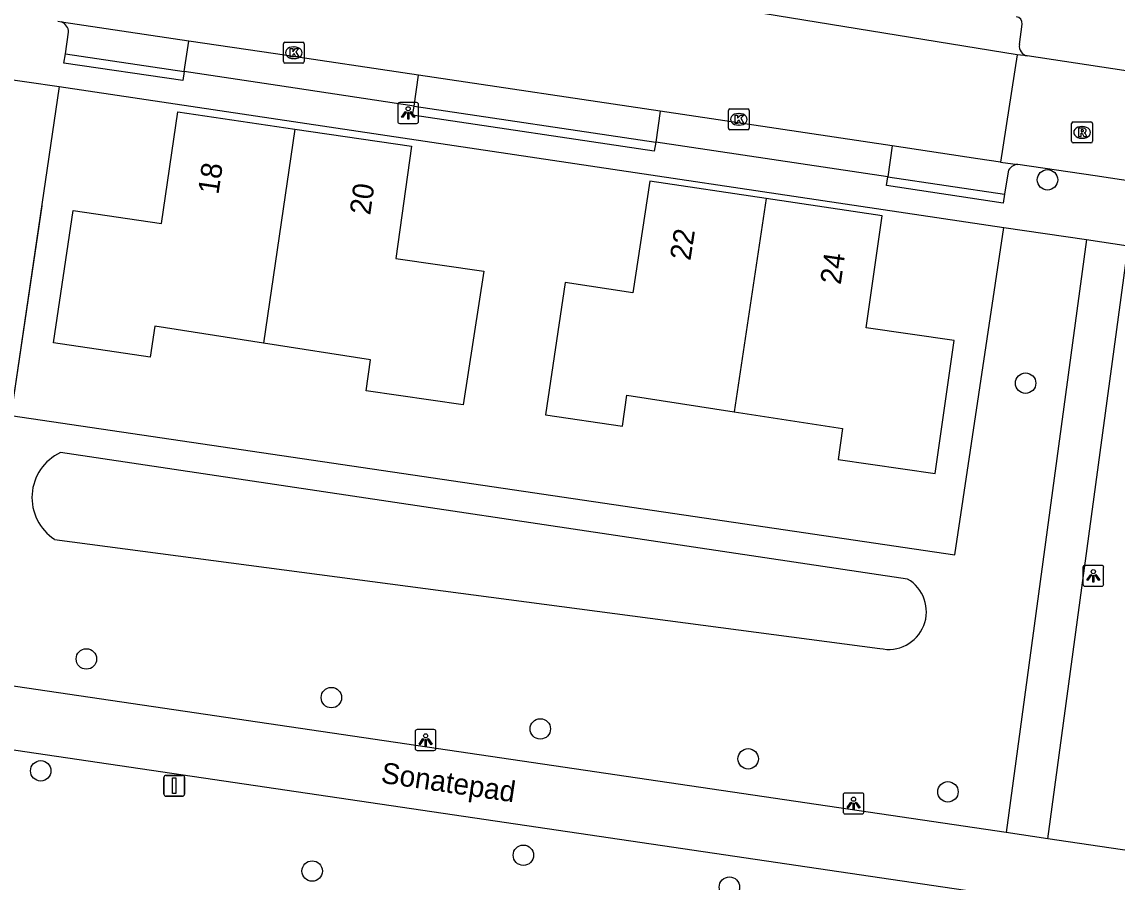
# Model space of a CAD drawing. Extents: x 164150 to 165261, y 382513 to 383432.
# Drawn here: x 164422.8 to 164475.2, y 383245.5 to 383286.6 of the extents above; entities that cross this region are included whole.
import ezdxf

# ---------------------------------------------------------------- set-up
doc = ezdxf.new("R2010")
doc.units = 0
for name, color, linetype in [('IMGEO_Boom', 7, 'Continuous'), ('IMGEO_Fietspad_gesloten', 7, 'Continuous'), ('IMGEO_Greppel_droge_sloot', 7, 'Continuous'), ('IMGEO_Groenvoorziening', 7, 'Continuous'), ('IMGEO_Hek', 7, 'Continuous'), ('IMGEO_Kolk', 7, 'Continuous'), ('IMGEO_Lichtpunt', 7, 'Continuous'), ('IMGEO_Openbare_ruimte_label', 7, 'Continuous'), ('IMGEO_Pand', 7, 'Continuous'), ('IMGEO_Pand_nummerreeks', 7, 'Continuous'), ('IMGEO_Rijbaan_lokaal_open', 7, 'Continuous'), ('IMGEO_Rioolput', 7, 'Continuous'), ('IMGEO_Verkeersbordpaal', 7, 'Continuous'), ('IMGEO_Voetpad_gesloten', 7, 'Continuous'), ('IMGEO_Voetpad_open', 7, 'Continuous')]:
    doc.layers.add(name, color=color, linetype=linetype)

msp = doc.modelspace()

# ---------------------------------------------------------------- linework, layer by layer
at = {"layer": 'IMGEO_Boom'}
for centre in [(164471.906, 383279.085), (164470.858, 383269.347), (164425.876, 383256.137), (164437.61, 383254.286), (164447.616, 383252.788), (164457.572, 383251.355), (164423.69, 383250.78), (164467.138, 383249.775), (164446.805, 383246.736), (164436.69, 383245.98), (164456.672, 383245.212)]:
    msp.add_circle(centre, 0.489, dxfattribs=at)
at = {"layer": 'IMGEO_Fietspad_gesloten'}
for points in [[(164469.921, 383247.818), (164412.392, 383256.302)], [(164407.972, 383253.915), (164472.414, 383244.404)], [(164471.929, 383247.522), (164469.921, 383247.818)], [(164528.693, 383239.15), (164524.55, 383239.761), (164471.929, 383247.522)]]:
    msp.add_lwpolyline(points, dxfattribs=at)
at = {"layer": 'IMGEO_Greppel_droge_sloot'}
for points in [[(164465.2, 383259.967), (164424.637, 383266.025)], [(164424.357, 383261.867), (164463.879, 383256.646)]]:
    msp.add_lwpolyline(points, dxfattribs=at)
for centre, radius, start, end in [((164425.659, 383263.868), 2.387, 115.3547, 236.9403), ((164464.303, 383258.401), 1.805, 256.4179, 60.1995)]:
    msp.add_arc(centre, radius, start, end, dxfattribs=at)
at = {"layer": 'IMGEO_Groenvoorziening'}
msp.add_lwpolyline([(164424.578, 383283.554), (164422.255, 383267.801), (164467.471, 383261.119), (164469.81, 383276.81)], dxfattribs=at)
at = {"layer": 'IMGEO_Hek'}
msp.add_lwpolyline([(164423.736, 383277.843), (164422.255, 383267.801), (164467.471, 383261.119), (164468.968, 383271.158)], dxfattribs=at)
at = {"layer": 'IMGEO_Kolk'}
for p, q in [((164435.313, 383284.747), (164435.313, 383285.599)), ((164435.388, 383285.673), (164436.24, 383285.673)), ((164435.801, 383285.453), (164435.826, 383285.453)), ((164436.314, 383285.599), (164436.314, 383284.747)), ((164435.824, 383284.893), (164435.799, 383284.893)), ((164436.24, 383284.673), (164435.388, 383284.673)), ((164456.624, 383281.558), (164456.624, 383282.41)), ((164456.699, 383282.484), (164457.551, 383282.484)), ((164457.112, 383282.264), (164457.137, 383282.264)), ((164457.625, 383282.41), (164457.625, 383281.558)), ((164457.135, 383281.704), (164457.11, 383281.704)), ((164457.551, 383281.484), (164456.699, 383281.484))]:
    msp.add_line(p, q, dxfattribs=at)
for points in [[(164435.313, 383284.747), (164435.313, 383285.599)], [(164435.388, 383285.673), (164436.24, 383285.673)], [(164435.634, 383285.373), (164435.757, 383285.373), (164435.757, 383285.222), (164435.887, 383285.373), (164436.051, 383285.373), (164435.905, 383285.222), (164436.058, 383284.973), (164435.906, 383284.973), (164435.821, 383285.137), (164435.757, 383285.07), (164435.757, 383284.973), (164435.634, 383284.973), (164435.634, 383285.373)], [(164436.314, 383285.599), (164436.314, 383284.747)], [(164436.24, 383284.673), (164435.388, 383284.673)], [(164456.624, 383281.558), (164456.624, 383282.41)], [(164456.699, 383282.484), (164457.551, 383282.484)], [(164457.625, 383282.41), (164457.625, 383281.558)], [(164456.945, 383282.184), (164457.068, 383282.184), (164457.068, 383282.033), (164457.198, 383282.184), (164457.362, 383282.184), (164457.216, 383282.033), (164457.369, 383281.784), (164457.217, 383281.784), (164457.132, 383281.948), (164457.068, 383281.881), (164457.068, 383281.784), (164456.945, 383281.784), (164456.945, 383282.184)], [(164457.551, 383281.484), (164456.699, 383281.484)]]:
    msp.add_lwpolyline(points, dxfattribs=at)
for centre, start, end in [((164435.39, 383285.597), 91.552, 178.448), ((164435.39, 383285.597), 91.552, 178.448), ((164436.238, 383285.597), 1.552, 88.448), ((164436.238, 383285.597), 1.552, 88.448), ((164435.39, 383284.749), 181.552, 268.448), ((164435.39, 383284.749), 181.552, 268.448), ((164436.238, 383284.749), 271.552, 358.448), ((164436.238, 383284.749), 271.552, 358.448), ((164456.701, 383282.408), 91.552, 178.448), ((164456.701, 383282.408), 91.552, 178.448), ((164457.549, 383282.408), 1.552, 88.448), ((164457.549, 383282.408), 1.552, 88.448), ((164456.701, 383281.56), 181.552, 268.448), ((164456.701, 383281.56), 181.552, 268.448), ((164457.549, 383281.56), 271.552, 358.448), ((164457.549, 383281.56), 271.552, 358.448)]:
    msp.add_arc(centre, 0.0765, start, end, dxfattribs=at)
for centre, major_axis, ratio, start_param, end_param in [((164435.8, 383285.173), (-0.387, 0.002), 0.722429, 4.712389, 7.853982), ((164435.825, 383285.173), (-0.39, 0.002), 0.717154, 1.570796, 4.712389), ((164457.111, 383281.984), (-0.387, 0.002), 0.722429, 4.712389, 7.853982), ((164457.136, 383281.984), (-0.39, 0.002), 0.717154, 1.570796, 4.712389)]:
    msp.add_ellipse(centre, major_axis=major_axis, ratio=ratio, start_param=start_param, end_param=end_param, dxfattribs=at)
at = {"layer": 'IMGEO_Lichtpunt'}
for p, q in [((164441.691, 383282.786), (164440.883, 383282.786)), ((164441.691, 383282.786), (164440.883, 383282.786)), ((164440.789, 383282.691), (164440.789, 383281.884)), ((164440.789, 383282.691), (164440.789, 383281.884)), ((164441.785, 383281.884), (164441.785, 383282.691)), ((164441.785, 383281.884), (164441.785, 383282.691)), ((164440.883, 383281.79), (164441.691, 383281.79)), ((164440.883, 383281.79), (164441.691, 383281.79)), ((164473.6, 383260.524), (164473.6, 383259.717)), ((164473.6, 383260.524), (164473.6, 383259.717)), ((164474.502, 383260.619), (164473.694, 383260.619)), ((164474.502, 383260.619), (164473.694, 383260.619)), ((164474.596, 383259.717), (164474.596, 383260.524)), ((164474.596, 383259.717), (164474.596, 383260.524)), ((164473.694, 383259.623), (164474.502, 383259.623)), ((164473.694, 383259.623), (164474.502, 383259.623)), ((164441.623, 383252.658), (164441.623, 383251.851)), ((164441.623, 383252.658), (164441.623, 383251.851)), ((164442.525, 383252.753), (164441.717, 383252.753)), ((164442.525, 383252.753), (164441.717, 383252.753)), ((164442.619, 383251.851), (164442.619, 383252.658)), ((164442.619, 383251.851), (164442.619, 383252.658)), ((164441.717, 383251.757), (164442.525, 383251.757)), ((164441.717, 383251.757), (164442.525, 383251.757)), ((164463.021, 383249.716), (164462.213, 383249.716)), ((164463.021, 383249.716), (164462.213, 383249.716)), ((164462.119, 383249.621), (164462.119, 383248.814)), ((164462.119, 383249.621), (164462.119, 383248.814)), ((164463.115, 383248.814), (164463.115, 383249.621)), ((164463.115, 383248.814), (164463.115, 383249.621)), ((164462.213, 383248.72), (164463.021, 383248.72)), ((164462.213, 383248.72), (164463.021, 383248.72))]:
    msp.add_line(p, q, dxfattribs=at)
for points in [[(164441.163, 383282.355), (164441.202, 383282.327), (164441.014, 383282.065), (164440.976, 383282.092), (164441.163, 383282.355)], [(164441.265, 383282.307), (164441.312, 383282.307), (164441.312, 383281.985), (164441.265, 383281.985), (164441.265, 383282.307)], [(164441.375, 383282.327), (164441.413, 383282.354), (164441.6, 383282.092), (164441.561, 383282.064), (164441.375, 383282.327)], [(164473.974, 383260.188), (164474.013, 383260.16), (164473.825, 383259.898), (164473.787, 383259.925), (164473.974, 383260.188)], [(164474.076, 383260.14), (164474.123, 383260.14), (164474.123, 383259.818), (164474.076, 383259.818), (164474.076, 383260.14)], [(164474.186, 383260.16), (164474.224, 383260.187), (164474.411, 383259.925), (164474.372, 383259.897), (164474.186, 383260.16)], [(164441.997, 383252.322), (164442.036, 383252.294), (164441.848, 383252.032), (164441.81, 383252.059), (164441.997, 383252.322)], [(164442.209, 383252.294), (164442.247, 383252.321), (164442.434, 383252.059), (164442.395, 383252.031), (164442.209, 383252.294)], [(164442.099, 383252.274), (164442.146, 383252.274), (164442.146, 383251.952), (164442.099, 383251.952), (164442.099, 383252.274)], [(164462.493, 383249.285), (164462.532, 383249.257), (164462.344, 383248.995), (164462.306, 383249.022), (164462.493, 383249.285)], [(164462.595, 383249.237), (164462.642, 383249.237), (164462.642, 383248.915), (164462.595, 383248.915), (164462.595, 383249.237)], [(164462.705, 383249.257), (164462.743, 383249.284), (164462.93, 383249.022), (164462.891, 383248.994), (164462.705, 383249.257)]]:
    msp.add_lwpolyline(points, dxfattribs=at)
for centre in [(164441.288, 383282.489), (164474.099, 383260.322), (164442.122, 383252.456), (164462.618, 383249.419)]:
    msp.add_circle(centre, 0.0994, dxfattribs=at)
for centre, start, end in [((164440.883, 383282.691), 90, 180), ((164440.883, 383282.691), 90, 180), ((164441.691, 383282.691), 0, 90), ((164441.691, 383282.691), 0, 90), ((164440.883, 383281.884), 180, 270), ((164440.883, 383281.884), 180, 270), ((164441.691, 383281.884), 270, 0), ((164441.691, 383281.884), 270, 360), ((164473.694, 383260.524), 90, 180), ((164473.694, 383260.524), 90, 180), ((164474.502, 383260.524), 0, 90), ((164474.502, 383260.524), 0, 90), ((164473.694, 383259.717), 180, 270), ((164473.694, 383259.717), 180, 270), ((164474.502, 383259.717), 270, 0), ((164474.502, 383259.717), 270, 360), ((164441.717, 383252.658), 90, 180), ((164441.717, 383252.658), 90, 180), ((164442.525, 383252.658), 0, 90), ((164442.525, 383252.658), 0, 90), ((164441.717, 383251.851), 180, 270), ((164441.717, 383251.851), 180, 270), ((164442.525, 383251.851), 270, 0), ((164442.525, 383251.851), 270, 360), ((164462.213, 383249.621), 90, 180), ((164462.213, 383249.621), 90, 180), ((164463.021, 383249.621), 0, 90), ((164463.021, 383249.621), 0, 90), ((164462.213, 383248.814), 180, 270), ((164462.213, 383248.814), 180, 270), ((164463.021, 383248.814), 270, 0), ((164463.021, 383248.814), 270, 360)]:
    msp.add_arc(centre, 0.0946, start, end, dxfattribs=at)
at = {"layer": 'IMGEO_Pand'}
for points in [[(164434.352, 383271.265), (164429.159, 383272.071), (164428.939, 383270.587), (164424.3, 383271.276), (164425.25, 383277.62), (164429.471, 383277.002), (164430.262, 383282.338), (164435.857, 383281.517)], [(164435.857, 383281.517), (164441.451, 383280.696), (164440.697, 383275.323), (164444.911, 383274.716), (164443.916, 383268.314), (164439.274, 383268.983), (164439.488, 383270.468), (164434.352, 383271.265)], [(164435.857, 383281.517), (164434.352, 383271.265)], [(164458.425, 383278.189), (164452.859, 383279.018), (164452.046, 383273.679), (164448.801, 383274.165), (164447.862, 383267.838), (164451.545, 383267.291), (164451.765, 383268.775), (164456.904, 383267.977)], [(164458.425, 383278.189), (164456.904, 383267.977)], [(164456.904, 383267.977), (164462.095, 383267.172), (164461.881, 383265.687), (164466.523, 383265.018), (164467.441, 383271.386), (164463.227, 383271.993), (164463.99, 383277.36), (164458.425, 383278.189)]]:
    msp.add_lwpolyline(points, dxfattribs=at)
at = {"layer": 'IMGEO_Rijbaan_lokaal_open'}
for points in [[(164470.449, 383285.08), (164446.781, 383288.94)], [(164424.689, 383286.645), (164424.508, 383286.672)], [(164430.787, 383285.734), (164424.689, 383286.645)], [(164424.875, 383285.122), (164425.024, 383286.155)], [(164430.568, 383284.281), (164430.787, 383285.734)], [(164441.79, 383284.092), (164434.936, 383285.114), (164430.787, 383285.734)], [(164424.875, 383285.122), (164430.568, 383284.281)], [(164470.449, 383285.08), (164469.661, 383279.936)], [(164470.939, 383285.022), (164470.449, 383285.08)], [(164479.663, 383283.697), (164470.939, 383285.022)], [(164441.577, 383282.621), (164441.79, 383284.092)], [(164453.356, 383282.368), (164441.79, 383284.092)], [(164441.577, 383282.621), (164453.143, 383280.896)], [(164453.356, 383282.368), (164453.143, 383280.896)], [(164464.468, 383280.711), (164453.356, 383282.368)], [(164464.468, 383280.711), (164464.255, 383279.236)], [(164469.661, 383279.936), (164468.571, 383280.099), (164464.468, 383280.711)], [(164469.661, 383279.936), (164470.483, 383279.822)], [(164478.86, 383278.579), (164476.183, 383278.976), (164474.184, 383279.272), (164470.483, 383279.822)], [(164464.255, 383279.236), (164469.845, 383278.397)], [(164470.016, 383279.467), (164469.845, 383278.397)]]:
    msp.add_lwpolyline(points, dxfattribs=at)
for centre, radius, start, end in [((164424.492, 383286.151), 0.532, 0.4452, 68.2735), ((164470.505, 383279.309), 0.514, 92.4433, 162.0388)]:
    msp.add_arc(centre, radius, start, end, dxfattribs=at)
at = {"layer": 'IMGEO_Rioolput'}
for p, q in [((164473.061, 383280.931), (164473.061, 383281.783)), ((164473.136, 383281.857), (164473.988, 383281.857)), ((164474.062, 383281.783), (164474.062, 383280.931)), ((164473.549, 383281.637), (164473.574, 383281.637)), ((164473.988, 383280.857), (164473.136, 383280.857)), ((164473.572, 383281.077), (164473.547, 383281.077))]:
    msp.add_line(p, q, dxfattribs=at)
for points in [[(164473.061, 383280.931), (164473.061, 383281.783)], [(164473.136, 383281.857), (164473.988, 383281.857)], [(164474.062, 383281.783), (164474.062, 383280.931)], [(164473.65, 383281.555), (164473.398, 383281.557), (164473.398, 383281.157)], [(164473.398, 383281.157), (164473.522, 383281.157), (164473.522, 383281.319), (164473.533, 383281.319)], [(164473.576, 383281.476), (164473.522, 383281.476), (164473.522, 383281.395)], [(164473.522, 383281.395), (164473.574, 383281.395)], [(164473.58, 383281.29), (164473.651, 383281.157), (164473.791, 383281.157), (164473.726, 383281.283)], [(164473.988, 383280.857), (164473.136, 383280.857)]]:
    msp.add_lwpolyline(points, dxfattribs=at)
for centre, radius, start, end in [((164473.138, 383281.781), 0.0765, 91.552, 178.448), ((164473.138, 383281.781), 0.0765, 91.552, 178.448), ((164473.986, 383281.781), 0.0765, 1.552, 88.448), ((164473.986, 383281.781), 0.0765, 1.552, 88.448), ((164473.532, 383281.266), 0.0533, 26.0293, 88.6989), ((164473.558, 383281.584), 0.19, 274.7715, 282.9687), ((164473.582, 383281.38), 0.0964, 77.0061, 93.1865), ((164473.596, 383281.437), 0.0378, 276.6634, 79.6772), ((164473.649, 383281.445), 0.109, 350.3612, 89.416), ((164473.647, 383281.445), 0.112, 277.5842, 350.9817), ((164473.631, 383281.23), 0.108, 29.5134, 73.7905), ((164473.138, 383280.933), 0.0765, 181.552, 268.448), ((164473.138, 383280.933), 0.0765, 181.552, 268.448), ((164473.986, 383280.933), 0.0765, 271.552, 358.448), ((164473.986, 383280.933), 0.0765, 271.552, 358.448)]:
    msp.add_arc(centre, radius, start, end, dxfattribs=at)
for centre, major_axis, ratio, start_param, end_param in [((164473.548, 383281.357), (-0.387, 0.002), 0.722429, 4.712389, 7.853982), ((164473.573, 383281.357), (-0.39, 0.002), 0.717154, 1.570796, 4.712389)]:
    msp.add_ellipse(centre, major_axis=major_axis, ratio=ratio, start_param=start_param, end_param=end_param, dxfattribs=at)
at = {"layer": 'IMGEO_Verkeersbordpaal'}
for p, q in [((164429.589, 383249.663), (164429.589, 383250.463)), ((164429.589, 383250.463), (164429.589, 383249.663)), ((164429.689, 383250.563), (164430.479, 383250.563)), ((164430.479, 383250.563), (164429.689, 383250.563)), ((164430.579, 383250.463), (164430.579, 383249.663)), ((164430.579, 383249.663), (164430.579, 383250.463)), ((164430.479, 383249.563), (164429.689, 383249.563)), ((164429.689, 383249.563), (164430.479, 383249.563))]:
    msp.add_line(p, q, dxfattribs=at)
msp.add_lwpolyline([(164430.009, 383250.438), (164430.159, 383250.438), (164430.159, 383249.688), (164430.009, 383249.688), (164430.009, 383250.438)], dxfattribs=at)
for centre, start, end in [((164429.689, 383250.463), 90, 180), ((164429.689, 383250.463), 90, 180), ((164430.479, 383250.463), 0, 90), ((164430.479, 383250.463), 360, 90), ((164429.689, 383249.663), 180, 270), ((164429.689, 383249.663), 180, 270), ((164430.479, 383249.663), 270, 0), ((164430.479, 383249.663), 270, 0)]:
    msp.add_arc(centre, 0.1, start, end, dxfattribs=at)
at = {"layer": 'IMGEO_Voetpad_gesloten'}
for points in [[(164473.771, 383276.223), (164469.921, 383247.818)], [(164471.929, 383247.522), (164475.77, 383275.927)], [(164473.771, 383276.223), (164475.77, 383275.927)]]:
    msp.add_lwpolyline(points, dxfattribs=at)
at = {"layer": 'IMGEO_Voetpad_open'}
for points in [[(164470.561, 383285.562), (164470.693, 383286.539)], [(164430.568, 383284.281), (164430.502, 383283.837), (164424.794, 383284.68), (164424.875, 383285.122)], [(164421.456, 383284.009), (164424.578, 383283.554)], [(164441.577, 383282.621), (164435.035, 383283.61), (164430.568, 383284.281)], [(164424.578, 383283.554), (164441.358, 383281.05), (164469.81, 383276.81)], [(164453.143, 383280.896), (164453.066, 383280.463), (164441.501, 383282.188), (164441.577, 383282.621)], [(164464.255, 383279.236), (164453.143, 383280.896)], [(164469.845, 383278.397), (164469.777, 383277.962), (164464.188, 383278.814), (164464.255, 383279.236)], [(164469.81, 383276.81), (164473.771, 383276.223)]]:
    msp.add_lwpolyline(points, dxfattribs=at)
for centre, radius, start, end in [((164470.373, 383286.577), 0.322, 353.2056, 82.2103), ((164471.022, 383285.483), 0.468, 170.2446, 259.7394)]:
    msp.add_arc(centre, radius, start, end, dxfattribs=at)

# ---------------------------------------------------------------- texts
at = {"layer": 'IMGEO_Openbare_ruimte_label'}
msp.add_text('Sonatepad', height=1, rotation=351.6024, dxfattribs=at).set_placement((164439.945, 383250.212))
at = {"layer": 'IMGEO_Pand_nummerreeks'}
for s, rotation, p in [('18', 81.5601, (164432.198, 383278.353)), ('20', 82.0107, (164439.469, 383277.368)), ('22', 81.334, (164454.804, 383275.187)), ('24', 81.9113, (164462.003, 383274.039))]:
    msp.add_text(s, height=1, rotation=rotation, dxfattribs=at).set_placement(p)

doc.saveas('drawing.dxf')
